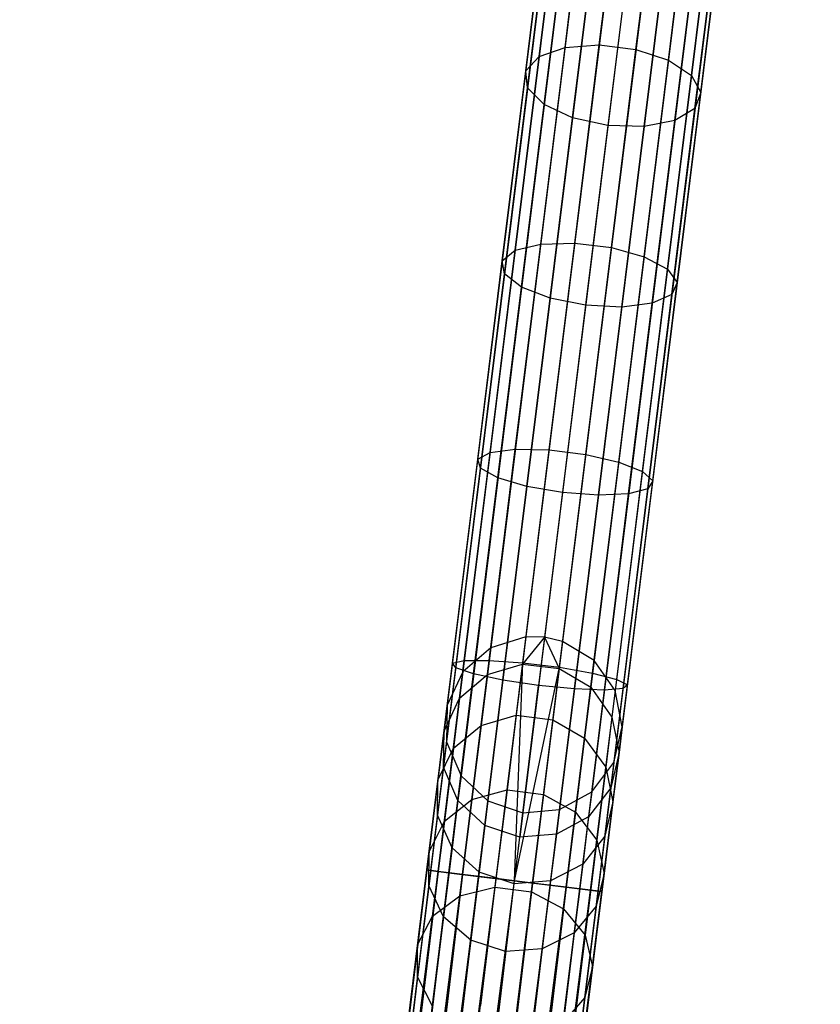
# Model space of a CAD drawing. Extents: x -102 to 102, y -101 to 102.
# Tile 468 of 481: x 4 to 13, y 79 to 90. Entities that reach past the tile are written whole.
import ezdxf

# ---------------------------------------------------------------- set-up
doc = ezdxf.new("R2010")
doc.units = 0
doc.header["$LTSCALE"] = 25.4
doc.layers.get('0').update_dxf_attribs({"linetype": 'CONTINUOUS'})

# ---------------------------------------------------------------- blocks, each defined once
blk = doc.blocks.new('NL2500011659_STL')
at = {"color": 0}
for p, q in [((12.276, 100.826, -28.963), (10.042, 82.783, -288.963)), ((12.276, 100.826, -28.963), (10.042, 82.783, -288.963)), ((12.485, 100.822, -28.965), (10.251, 82.779, -288.965)), ((12.485, 100.822, -28.965), (10.251, 82.779, -288.965)), ((12.689, 100.775, -28.963), (10.455, 82.732, -288.963)), ((12.689, 100.775, -28.963), (10.455, 82.732, -288.963)), ((11.878, 100.706, -28.952), (9.644, 82.662, -288.952)), ((11.878, 100.706, -28.952), (9.644, 82.662, -288.952)), ((13.045, 100.561, -28.952), (10.811, 82.518, -288.952)), ((13.045, 100.561, -28.952), (10.811, 82.518, -288.952)), ((11.564, 100.434, -28.93), (9.33, 82.391, -288.93)), ((11.564, 100.434, -28.93), (9.33, 82.391, -288.93)), ((13.283, 100.221, -28.93), (11.049, 82.178, -288.93)), ((13.283, 100.221, -28.93), (11.049, 82.178, -288.93)), ((11.388, 100.058, -28.902), (9.154, 82.015, -288.902)), ((11.388, 100.058, -28.902), (9.154, 82.015, -288.902)), ((13.362, 99.814, -28.902), (11.128, 81.771, -288.902)), ((13.362, 99.814, -28.902), (11.128, 81.771, -288.902)), ((11.381, 99.643, -28.874), (9.147, 81.6, -288.874)), ((11.381, 99.643, -28.874), (9.147, 81.6, -288.874)), ((13.269, 99.41, -28.874), (11.034, 81.366, -288.874)), ((13.269, 99.41, -28.874), (11.034, 81.366, -288.874)), ((11.543, 99.261, -28.848), (9.309, 81.218, -288.848)), ((11.543, 99.261, -28.848), (9.309, 81.218, -288.848)), ((13.018, 99.079, -28.848), (10.784, 81.036, -288.848)), ((13.018, 99.079, -28.848), (10.784, 81.036, -288.848)), ((11.847, 98.978, -28.831), (9.613, 80.935, -288.831)), ((11.847, 98.978, -28.831), (9.613, 80.935, -288.831)), ((12.654, 98.878, -28.831), (10.42, 80.835, -288.831)), ((12.654, 98.878, -28.831), (10.42, 80.835, -288.831)), ((12.24, 98.842, -28.825), (10.006, 80.799, -288.825)), ((12.24, 98.842, -28.825), (10.006, 80.799, -288.825)), ((10.483, 89.434, -8.936), (10.742, 91.524, -10.162)), ((10.483, 89.434, -8.936), (10.742, 91.524, -10.162)), ((10.869, 89.463, -8.785), (11.13, 91.57, -10.021)), ((10.869, 89.463, -8.785), (11.13, 91.57, -10.021)), ((11.282, 89.412, -8.785), (11.543, 91.519, -10.021)), ((11.282, 89.412, -8.785), (11.543, 91.519, -10.021)), ((10.189, 89.33, -9.211), (10.444, 91.389, -10.419)), ((10.189, 89.33, -9.211), (10.444, 91.389, -10.419)), ((11.649, 89.29, -8.936), (11.908, 91.38, -10.162)), ((11.649, 89.29, -8.936), (11.908, 91.38, -10.162)), ((10.04, 89.168, -9.564), (10.29, 91.188, -10.749)), ((10.04, 89.168, -9.564), (10.29, 91.188, -10.749)), ((11.908, 89.117, -9.211), (12.163, 91.176, -10.419)), ((11.908, 89.117, -9.211), (12.163, 91.176, -10.419)), ((10.06, 88.978, -9.933), (10.305, 90.955, -11.094)), ((10.06, 88.978, -9.933), (10.305, 90.955, -11.094)), ((12.014, 88.924, -9.564), (12.264, 90.943, -10.749)), ((12.014, 88.924, -9.564), (12.264, 90.943, -10.749)), ((10.246, 88.791, -10.254), (10.487, 90.732, -11.394)), ((10.246, 88.791, -10.254), (10.487, 90.732, -11.394)), ((11.948, 88.744, -9.933), (12.193, 90.722, -11.094)), ((11.948, 88.744, -9.933), (12.193, 90.722, -11.094)), ((10.567, 88.64, -10.472), (10.804, 90.557, -11.597)), ((10.567, 88.64, -10.472), (10.804, 90.557, -11.597)), ((11.722, 88.608, -10.254), (11.962, 90.55, -11.394)), ((11.722, 88.608, -10.254), (11.962, 90.55, -11.394)), ((11.202, 90.459, -11.669), (10.966, 88.551, -10.549)), ((11.202, 90.459, -11.669), (10.966, 88.551, -10.549)), ((11.374, 88.54, -10.472), (11.611, 90.457, -11.597)), ((11.374, 88.54, -10.472), (11.611, 90.457, -11.597)), ((10.189, 89.33, -9.211), (10.483, 89.434, -8.936)), ((10.189, 89.33, -9.211), (10.483, 89.434, -8.936)), ((10.208, 87.216, -7.964), (10.483, 89.434, -8.936)), ((10.208, 87.216, -7.964), (10.483, 89.434, -8.936)), ((10.483, 89.434, -8.936), (10.869, 89.463, -8.785)), ((10.483, 89.434, -8.936), (10.869, 89.463, -8.785)), ((10.592, 87.227, -7.805), (10.869, 89.463, -8.785)), ((10.592, 87.227, -7.805), (10.869, 89.463, -8.785)), ((10.869, 89.463, -8.785), (11.282, 89.412, -8.785)), ((10.869, 89.463, -8.785), (11.282, 89.412, -8.785)), ((9.919, 87.145, -8.254), (10.189, 89.33, -9.211)), ((9.919, 87.145, -8.254), (10.189, 89.33, -9.211)), ((10.04, 89.168, -9.564), (10.189, 89.33, -9.211)), ((10.04, 89.168, -9.564), (10.189, 89.33, -9.211)), ((11.005, 87.176, -7.805), (11.282, 89.412, -8.785)), ((11.005, 87.176, -7.805), (11.282, 89.412, -8.785)), ((11.282, 89.412, -8.785), (11.649, 89.29, -8.936)), ((11.282, 89.412, -8.785), (11.649, 89.29, -8.936)), ((11.375, 87.072, -7.964), (11.649, 89.29, -8.936)), ((11.375, 87.072, -7.964), (11.649, 89.29, -8.936)), ((11.649, 89.29, -8.936), (11.908, 89.117, -9.211)), ((11.649, 89.29, -8.936), (11.908, 89.117, -9.211)), ((9.775, 87.025, -8.625), (10.04, 89.168, -9.564)), ((9.775, 87.025, -8.625), (10.04, 89.168, -9.564)), ((10.06, 88.978, -9.933), (10.04, 89.168, -9.564)), ((10.06, 88.978, -9.933), (10.04, 89.168, -9.564)), ((11.638, 86.932, -8.254), (11.908, 89.117, -9.211)), ((11.638, 86.932, -8.254), (11.908, 89.117, -9.211)), ((11.908, 89.117, -9.211), (12.014, 88.924, -9.564)), ((11.908, 89.117, -9.211), (12.014, 88.924, -9.564)), ((9.8, 86.879, -9.013), (10.06, 88.978, -9.933)), ((9.8, 86.879, -9.013), (10.06, 88.978, -9.933)), ((10.246, 88.791, -10.254), (10.06, 88.978, -9.933)), ((10.246, 88.791, -10.254), (10.06, 88.978, -9.933)), ((11.749, 86.781, -8.625), (12.014, 88.924, -9.564)), ((11.749, 86.781, -8.625), (12.014, 88.924, -9.564)), ((12.014, 88.924, -9.564), (11.948, 88.744, -9.933)), ((12.014, 88.924, -9.564), (11.948, 88.744, -9.933)), ((9.991, 86.73, -9.351), (10.246, 88.791, -10.254)), ((9.991, 86.73, -9.351), (10.246, 88.791, -10.254)), ((10.567, 88.64, -10.472), (10.246, 88.791, -10.254)), ((10.567, 88.64, -10.472), (10.246, 88.791, -10.254)), ((10.315, 86.605, -9.581), (10.567, 88.64, -10.472)), ((10.315, 86.605, -9.581), (10.567, 88.64, -10.472)), ((10.966, 88.551, -10.549), (10.567, 88.64, -10.472)), ((10.966, 88.551, -10.549), (10.567, 88.64, -10.472)), ((11.688, 86.645, -9.013), (11.948, 88.744, -9.933)), ((11.688, 86.645, -9.013), (11.948, 88.744, -9.933)), ((11.948, 88.744, -9.933), (11.722, 88.608, -10.254)), ((11.948, 88.744, -9.933), (11.722, 88.608, -10.254)), ((10.966, 88.551, -10.549), (10.715, 86.526, -9.662)), ((10.966, 88.551, -10.549), (10.715, 86.526, -9.662)), ((11.374, 88.54, -10.472), (10.966, 88.551, -10.549)), ((11.374, 88.54, -10.472), (10.966, 88.551, -10.549)), ((11.122, 86.505, -9.581), (11.374, 88.54, -10.472)), ((11.122, 86.505, -9.581), (11.374, 88.54, -10.472)), ((11.722, 88.608, -10.254), (11.374, 88.54, -10.472)), ((11.722, 88.608, -10.254), (11.374, 88.54, -10.472)), ((11.466, 86.547, -9.351), (11.722, 88.608, -10.254)), ((11.466, 86.547, -9.351), (11.722, 88.608, -10.254)), ((9.919, 87.145, -8.254), (10.208, 87.216, -7.964)), ((9.919, 87.145, -8.254), (10.208, 87.216, -7.964)), ((9.921, 84.901, -7.26), (10.208, 87.216, -7.964)), ((9.921, 84.901, -7.26), (10.208, 87.216, -7.964)), ((10.208, 87.216, -7.964), (10.592, 87.227, -7.805)), ((10.208, 87.216, -7.964), (10.592, 87.227, -7.805)), ((10.303, 84.893, -7.095), (10.592, 87.227, -7.805)), ((10.303, 84.893, -7.095), (10.592, 87.227, -7.805)), ((10.592, 87.227, -7.805), (11.005, 87.176, -7.805)), ((10.592, 87.227, -7.805), (11.005, 87.176, -7.805)), ((9.636, 84.864, -7.56), (9.919, 87.145, -8.254)), ((9.636, 84.864, -7.56), (9.919, 87.145, -8.254)), ((9.775, 87.025, -8.625), (9.919, 87.145, -8.254)), ((9.775, 87.025, -8.625), (9.919, 87.145, -8.254)), ((10.716, 84.842, -7.095), (11.005, 87.176, -7.805)), ((10.716, 84.842, -7.095), (11.005, 87.176, -7.805)), ((11.005, 87.176, -7.805), (11.375, 87.072, -7.964)), ((11.005, 87.176, -7.805), (11.375, 87.072, -7.964)), ((9.498, 84.788, -7.945), (9.775, 87.025, -8.625)), ((9.498, 84.788, -7.945), (9.775, 87.025, -8.625)), ((9.8, 86.879, -9.013), (9.775, 87.025, -8.625)), ((9.8, 86.879, -9.013), (9.775, 87.025, -8.625)), ((11.088, 84.756, -7.26), (11.375, 87.072, -7.964)), ((11.088, 84.756, -7.26), (11.375, 87.072, -7.964)), ((11.375, 87.072, -7.964), (11.638, 86.932, -8.254)), ((11.375, 87.072, -7.964), (11.638, 86.932, -8.254)), ((9.529, 84.688, -8.347), (9.8, 86.879, -9.013)), ((9.529, 84.688, -8.347), (9.8, 86.879, -9.013)), ((9.991, 86.73, -9.351), (9.8, 86.879, -9.013)), ((9.991, 86.73, -9.351), (9.8, 86.879, -9.013)), ((11.355, 84.651, -7.56), (11.638, 86.932, -8.254)), ((11.355, 84.651, -7.56), (11.638, 86.932, -8.254)), ((11.638, 86.932, -8.254), (11.749, 86.781, -8.625)), ((11.638, 86.932, -8.254), (11.749, 86.781, -8.625)), ((11.472, 84.544, -7.945), (11.749, 86.781, -8.625)), ((11.472, 84.544, -7.945), (11.749, 86.781, -8.625)), ((11.749, 86.781, -8.625), (11.688, 86.645, -9.013)), ((11.749, 86.781, -8.625), (11.688, 86.645, -9.013)), ((9.725, 84.579, -8.698), (9.991, 86.73, -9.351)), ((9.725, 84.579, -8.698), (9.991, 86.73, -9.351)), ((10.315, 86.605, -9.581), (9.991, 86.73, -9.351)), ((10.315, 86.605, -9.581), (9.991, 86.73, -9.351)), ((11.417, 84.454, -8.347), (11.688, 86.645, -9.013)), ((11.417, 84.454, -8.347), (11.688, 86.645, -9.013)), ((11.688, 86.645, -9.013), (11.466, 86.547, -9.351)), ((11.688, 86.645, -9.013), (11.466, 86.547, -9.351)), ((10.052, 84.481, -8.935), (10.315, 86.605, -9.581)), ((10.052, 84.481, -8.935), (10.315, 86.605, -9.581)), ((10.715, 86.526, -9.662), (10.315, 86.605, -9.581)), ((10.715, 86.526, -9.662), (10.315, 86.605, -9.581)), ((11.466, 86.547, -9.351), (11.122, 86.505, -9.581)), ((11.466, 86.547, -9.351), (11.122, 86.505, -9.581)), ((11.2, 84.396, -8.698), (11.466, 86.547, -9.351)), ((11.2, 84.396, -8.698), (11.466, 86.547, -9.351)), ((10.715, 86.526, -9.662), (10.453, 84.411, -9.019)), ((10.715, 86.526, -9.662), (10.453, 84.411, -9.019)), ((11.122, 86.505, -9.581), (10.715, 86.526, -9.662)), ((11.122, 86.505, -9.581), (10.715, 86.526, -9.662)), ((10.859, 84.381, -8.935), (11.122, 86.505, -9.581)), ((10.859, 84.381, -8.935), (11.122, 86.505, -9.581)), ((9.346, 82.517, -7.141), (9.636, 84.864, -7.56)), ((9.346, 82.517, -7.141), (9.636, 84.864, -7.56)), ((9.498, 84.788, -7.945), (9.636, 84.864, -7.56)), ((9.498, 84.788, -7.945), (9.636, 84.864, -7.56)), ((9.626, 82.519, -6.834), (9.921, 84.901, -7.26)), ((9.626, 82.519, -6.834), (9.921, 84.901, -7.26)), ((9.636, 84.864, -7.56), (9.921, 84.901, -7.26)), ((9.636, 84.864, -7.56), (9.921, 84.901, -7.26)), ((9.921, 84.901, -7.26), (10.303, 84.893, -7.095)), ((9.921, 84.901, -7.26), (10.303, 84.893, -7.095)), ((10.006, 82.492, -6.666), (10.303, 84.893, -7.095)), ((10.006, 82.492, -6.666), (10.303, 84.893, -7.095)), ((10.303, 84.893, -7.095), (10.716, 84.842, -7.095)), ((10.303, 84.893, -7.095), (10.716, 84.842, -7.095)), ((9.213, 82.487, -7.533), (9.498, 84.788, -7.945)), ((9.213, 82.487, -7.533), (9.498, 84.788, -7.945)), ((9.529, 84.688, -8.347), (9.498, 84.788, -7.945)), ((9.529, 84.688, -8.347), (9.498, 84.788, -7.945)), ((10.419, 82.441, -6.666), (10.716, 84.842, -7.095)), ((10.419, 82.441, -6.666), (10.716, 84.842, -7.095)), ((10.716, 84.842, -7.095), (11.088, 84.756, -7.26)), ((10.716, 84.842, -7.095), (11.088, 84.756, -7.26)), ((10.793, 82.375, -6.834), (11.088, 84.756, -7.26)), ((10.793, 82.375, -6.834), (11.088, 84.756, -7.26)), ((11.088, 84.756, -7.26), (11.355, 84.651, -7.56)), ((11.088, 84.756, -7.26), (11.355, 84.651, -7.56)), ((9.25, 82.434, -7.944), (9.529, 84.688, -8.347)), ((9.25, 82.434, -7.944), (9.529, 84.688, -8.347)), ((9.725, 84.579, -8.698), (9.529, 84.688, -8.347)), ((9.725, 84.579, -8.698), (9.529, 84.688, -8.347)), ((11.065, 82.305, -7.141), (11.355, 84.651, -7.56)), ((11.065, 82.305, -7.141), (11.355, 84.651, -7.56)), ((11.355, 84.651, -7.56), (11.472, 84.544, -7.945)), ((11.355, 84.651, -7.56), (11.472, 84.544, -7.945)), ((9.451, 82.367, -8.302), (9.725, 84.579, -8.698)), ((9.451, 82.367, -8.302), (9.725, 84.579, -8.698)), ((10.052, 84.481, -8.935), (9.725, 84.579, -8.698)), ((10.052, 84.481, -8.935), (9.725, 84.579, -8.698)), ((11.187, 82.243, -7.533), (11.472, 84.544, -7.945)), ((11.187, 82.243, -7.533), (11.472, 84.544, -7.945)), ((11.472, 84.544, -7.945), (11.417, 84.454, -8.347)), ((11.472, 84.544, -7.945), (11.417, 84.454, -8.347)), ((9.781, 82.297, -8.544), (10.052, 84.481, -8.935)), ((9.781, 82.297, -8.544), (10.052, 84.481, -8.935)), ((10.453, 84.411, -9.019), (10.052, 84.481, -8.935)), ((10.453, 84.411, -9.019), (10.052, 84.481, -8.935)), ((11.138, 82.2, -7.944), (11.417, 84.454, -8.347)), ((11.138, 82.2, -7.944), (11.417, 84.454, -8.347)), ((11.417, 84.454, -8.347), (11.2, 84.396, -8.698)), ((11.417, 84.454, -8.347), (11.2, 84.396, -8.698)), ((10.453, 84.411, -9.019), (10.184, 82.237, -8.63)), ((10.453, 84.411, -9.019), (10.184, 82.237, -8.63)), ((10.859, 84.381, -8.935), (10.453, 84.411, -9.019)), ((10.859, 84.381, -8.935), (10.453, 84.411, -9.019)), ((10.589, 82.197, -8.544), (10.859, 84.381, -8.935)), ((10.589, 82.197, -8.544), (10.859, 84.381, -8.935)), ((11.2, 84.396, -8.698), (10.859, 84.381, -8.935)), ((11.2, 84.396, -8.698), (10.859, 84.381, -8.935)), ((10.926, 82.184, -8.302), (11.2, 84.396, -8.698)), ((10.926, 82.184, -8.302), (11.2, 84.396, -8.698)), ((10.042, 82.783, -288.963), (9.644, 82.662, -288.952)), ((10.042, 82.783, -288.963), (9.644, 82.662, -288.952)), ((10.042, 82.783, -288.963), (10.004, 82.478, -291.365)), ((10.042, 82.783, -288.963), (10.004, 82.478, -291.365)), ((10.251, 82.779, -288.965), (10.004, 82.478, -291.365)), ((10.251, 82.779, -288.965), (10.004, 82.478, -291.365)), ((10.251, 82.779, -288.965), (10.042, 82.783, -288.963)), ((10.251, 82.779, -288.965), (10.042, 82.783, -288.963)), ((10.455, 82.732, -288.963), (10.251, 82.779, -288.965)), ((10.251, 82.779, -288.965), (10.417, 82.427, -291.365)), ((10.251, 82.779, -288.965), (10.417, 82.427, -291.365)), ((10.455, 82.732, -288.963), (10.251, 82.779, -288.965)), ((9.644, 82.662, -288.952), (9.33, 82.391, -288.93)), ((9.644, 82.662, -288.952), (9.33, 82.391, -288.93)), ((9.644, 82.662, -288.952), (9.607, 82.359, -291.333)), ((9.644, 82.662, -288.952), (9.607, 82.359, -291.333)), ((10.455, 82.732, -288.963), (10.417, 82.427, -291.365)), ((10.455, 82.732, -288.963), (10.417, 82.427, -291.365)), ((10.811, 82.518, -288.952), (10.455, 82.732, -288.963)), ((10.811, 82.518, -288.952), (10.455, 82.732, -288.963)), ((8.924, 80.155, -7.395), (9.213, 82.487, -7.533)), ((8.924, 80.155, -7.395), (9.213, 82.487, -7.533)), ((8.967, 80.149, -7.809), (9.25, 82.434, -7.944)), ((8.967, 80.149, -7.809), (9.25, 82.434, -7.944)), ((9.051, 80.139, -7), (9.346, 82.517, -7.141)), ((9.051, 80.139, -7), (9.346, 82.517, -7.141)), ((9.213, 82.487, -7.533), (9.346, 82.517, -7.141)), ((9.213, 82.487, -7.533), (9.346, 82.517, -7.141)), ((9.25, 82.434, -7.944), (9.213, 82.487, -7.533)), ((9.25, 82.434, -7.944), (9.213, 82.487, -7.533)), ((9.451, 82.367, -8.302), (9.25, 82.434, -7.944)), ((9.451, 82.367, -8.302), (9.25, 82.434, -7.944)), ((9.327, 80.105, -6.691), (9.626, 82.519, -6.834)), ((9.327, 80.105, -6.691), (9.626, 82.519, -6.834)), ((9.346, 82.517, -7.141), (9.626, 82.519, -6.834)), ((9.346, 82.517, -7.141), (9.626, 82.519, -6.834)), ((9.607, 82.359, -291.333), (10.004, 82.478, -291.365)), ((9.607, 82.359, -291.333), (10.004, 82.478, -291.365)), ((9.626, 82.519, -6.834), (10.006, 82.492, -6.666)), ((9.626, 82.519, -6.834), (10.006, 82.492, -6.666)), ((9.704, 80.058, -6.522), (10.006, 82.492, -6.666)), ((9.704, 80.058, -6.522), (10.006, 82.492, -6.666)), ((9.911, 80.032, -6.5), (10.006, 82.492, -6.666)), ((9.911, 80.032, -6.5), (10.006, 82.492, -6.666)), ((9.911, 80.032, -6.5), (10.419, 82.441, -6.666)), ((9.911, 80.032, -6.5), (10.419, 82.441, -6.666)), ((10.004, 82.478, -291.365), (9.933, 81.9, -293.714)), ((10.004, 82.478, -291.365), (9.933, 81.9, -293.714)), ((10.004, 82.478, -291.365), (10.417, 82.427, -291.365)), ((10.004, 82.478, -291.365), (10.417, 82.427, -291.365)), ((10.006, 82.492, -6.666), (10.419, 82.441, -6.666)), ((10.006, 82.492, -6.666), (10.419, 82.441, -6.666)), ((10.117, 80.007, -6.522), (10.419, 82.441, -6.666)), ((10.117, 80.007, -6.522), (10.419, 82.441, -6.666)), ((10.417, 82.427, -291.365), (10.345, 81.848, -293.714)), ((10.417, 82.427, -291.365), (10.345, 81.848, -293.714)), ((10.417, 82.427, -291.365), (10.773, 82.215, -291.333)), ((10.417, 82.427, -291.365), (10.773, 82.215, -291.333)), ((10.419, 82.441, -6.666), (10.793, 82.375, -6.834)), ((10.419, 82.441, -6.666), (10.793, 82.375, -6.834)), ((10.811, 82.518, -288.952), (10.773, 82.215, -291.333)), ((10.811, 82.518, -288.952), (10.773, 82.215, -291.333)), ((11.049, 82.178, -288.93), (10.811, 82.518, -288.952)), ((11.049, 82.178, -288.93), (10.811, 82.518, -288.952)), ((9.33, 82.391, -288.93), (9.154, 82.015, -288.902)), ((9.33, 82.391, -288.93), (9.154, 82.015, -288.902)), ((9.173, 80.124, -8.169), (9.451, 82.367, -8.302)), ((9.173, 80.124, -8.169), (9.451, 82.367, -8.302)), ((9.33, 82.391, -288.93), (9.293, 82.092, -291.276)), ((9.33, 82.391, -288.93), (9.293, 82.092, -291.276)), ((9.293, 82.092, -291.276), (9.607, 82.359, -291.333)), ((9.293, 82.092, -291.276), (9.607, 82.359, -291.333)), ((9.781, 82.297, -8.544), (9.451, 82.367, -8.302)), ((9.781, 82.297, -8.544), (9.451, 82.367, -8.302)), ((9.607, 82.359, -291.333), (9.536, 81.786, -293.664)), ((9.607, 82.359, -291.333), (9.536, 81.786, -293.664)), ((10.494, 79.96, -6.691), (10.793, 82.375, -6.834)), ((10.494, 79.96, -6.691), (10.793, 82.375, -6.834)), ((10.793, 82.375, -6.834), (11.065, 82.305, -7.141)), ((10.793, 82.375, -6.834), (11.065, 82.305, -7.141)), ((9.507, 80.082, -8.414), (9.781, 82.297, -8.544)), ((9.507, 80.082, -8.414), (9.781, 82.297, -8.544)), ((10.184, 82.237, -8.63), (9.781, 82.297, -8.544)), ((10.184, 82.237, -8.63), (9.781, 82.297, -8.544)), ((9.911, 80.032, -8.5), (10.184, 82.237, -8.63)), ((9.911, 80.032, -8.5), (10.184, 82.237, -8.63)), ((10.589, 82.197, -8.544), (10.184, 82.237, -8.63)), ((10.589, 82.197, -8.544), (10.184, 82.237, -8.63)), ((10.314, 79.982, -8.414), (10.589, 82.197, -8.544)), ((10.314, 79.982, -8.414), (10.589, 82.197, -8.544)), ((10.926, 82.184, -8.302), (10.589, 82.197, -8.544)), ((10.926, 82.184, -8.302), (10.589, 82.197, -8.544)), ((10.773, 82.215, -291.333), (10.702, 81.641, -293.664)), ((10.773, 82.215, -291.333), (10.702, 81.641, -293.664)), ((10.77, 79.926, -7), (11.065, 82.305, -7.141)), ((10.77, 79.926, -7), (11.065, 82.305, -7.141)), ((10.773, 82.215, -291.333), (11.012, 81.879, -291.276)), ((10.773, 82.215, -291.333), (11.012, 81.879, -291.276)), ((10.855, 79.916, -7.809), (11.138, 82.2, -7.944)), ((10.855, 79.916, -7.809), (11.138, 82.2, -7.944)), ((10.898, 79.91, -7.395), (11.187, 82.243, -7.533)), ((10.898, 79.91, -7.395), (11.187, 82.243, -7.533)), ((11.138, 82.2, -7.944), (10.926, 82.184, -8.302)), ((11.138, 82.2, -7.944), (10.926, 82.184, -8.302)), ((11.065, 82.305, -7.141), (11.187, 82.243, -7.533)), ((11.065, 82.305, -7.141), (11.187, 82.243, -7.533)), ((11.187, 82.243, -7.533), (11.138, 82.2, -7.944)), ((11.187, 82.243, -7.533), (11.138, 82.2, -7.944)), ((9.118, 81.722, -291.204), (9.293, 82.092, -291.276)), ((9.118, 81.722, -291.204), (9.293, 82.092, -291.276)), ((9.293, 82.092, -291.276), (9.223, 81.527, -293.573)), ((9.293, 82.092, -291.276), (9.223, 81.527, -293.573)), ((10.648, 79.941, -8.169), (10.926, 82.184, -8.302)), ((10.648, 79.941, -8.169), (10.926, 82.184, -8.302)), ((11.049, 82.178, -288.93), (11.012, 81.879, -291.276)), ((11.049, 82.178, -288.93), (11.012, 81.879, -291.276)), ((11.128, 81.771, -288.902), (11.049, 82.178, -288.93)), ((11.128, 81.771, -288.902), (11.049, 82.178, -288.93)), ((9.154, 82.015, -288.902), (9.118, 81.722, -291.204)), ((9.154, 82.015, -288.902), (9.118, 81.722, -291.204)), ((9.154, 82.015, -288.902), (9.147, 81.6, -288.874)), ((9.154, 82.015, -288.902), (9.147, 81.6, -288.874)), ((9.536, 81.786, -293.664), (9.933, 81.9, -293.714)), ((9.536, 81.786, -293.664), (9.933, 81.9, -293.714)), ((9.933, 81.9, -293.714), (9.828, 81.057, -295.981)), ((9.933, 81.9, -293.714), (9.828, 81.057, -295.981)), ((9.933, 81.9, -293.714), (10.345, 81.848, -293.714)), ((9.933, 81.9, -293.714), (10.345, 81.848, -293.714)), ((11.012, 81.879, -291.276), (10.942, 81.314, -293.573)), ((11.012, 81.879, -291.276), (10.942, 81.314, -293.573)), ((11.012, 81.879, -291.276), (11.092, 81.478, -291.204)), ((11.012, 81.879, -291.276), (11.092, 81.478, -291.204)), ((9.223, 81.527, -293.573), (9.536, 81.786, -293.664)), ((9.223, 81.527, -293.573), (9.536, 81.786, -293.664)), ((9.536, 81.786, -293.664), (9.432, 80.95, -295.913)), ((9.536, 81.786, -293.664), (9.432, 80.95, -295.913)), ((10.345, 81.848, -293.714), (10.241, 81.006, -295.981)), ((10.345, 81.848, -293.714), (10.241, 81.006, -295.981)), ((10.345, 81.848, -293.714), (10.702, 81.641, -293.664)), ((10.345, 81.848, -293.714), (10.702, 81.641, -293.664)), ((11.034, 81.366, -288.874), (11.128, 81.771, -288.902)), ((11.034, 81.366, -288.874), (11.128, 81.771, -288.902)), ((11.128, 81.771, -288.902), (11.092, 81.478, -291.204)), ((11.128, 81.771, -288.902), (11.092, 81.478, -291.204)), ((9.118, 81.722, -291.204), (9.049, 81.168, -293.455)), ((9.118, 81.722, -291.204), (9.049, 81.168, -293.455)), ((9.111, 81.313, -291.127), (9.118, 81.722, -291.204)), ((9.111, 81.313, -291.127), (9.118, 81.722, -291.204)), ((10.702, 81.641, -293.664), (10.599, 80.805, -295.913)), ((10.702, 81.641, -293.664), (10.599, 80.805, -295.913)), ((10.702, 81.641, -293.664), (10.942, 81.314, -293.573)), ((10.702, 81.641, -293.664), (10.942, 81.314, -293.573)), ((9.147, 81.6, -288.874), (9.111, 81.313, -291.127)), ((9.147, 81.6, -288.874), (9.111, 81.313, -291.127)), ((9.147, 81.6, -288.874), (9.309, 81.218, -288.848)), ((9.147, 81.6, -288.874), (9.309, 81.218, -288.848)), ((9.049, 81.168, -293.455), (9.223, 81.527, -293.573)), ((9.049, 81.168, -293.455), (9.223, 81.527, -293.573)), ((9.223, 81.527, -293.573), (9.121, 80.704, -295.788)), ((9.223, 81.527, -293.573), (9.121, 80.704, -295.788)), ((11.092, 81.478, -291.204), (10.999, 81.08, -291.127)), ((11.092, 81.478, -291.204), (10.999, 81.08, -291.127)), ((11.092, 81.478, -291.204), (11.023, 80.924, -293.455)), ((11.092, 81.478, -291.204), (11.023, 80.924, -293.455)), ((9.111, 81.313, -291.127), (9.044, 80.771, -293.333)), ((9.111, 81.313, -291.127), (9.044, 80.771, -293.333)), ((9.274, 80.937, -291.061), (9.111, 81.313, -291.127)), ((9.274, 80.937, -291.061), (9.111, 81.313, -291.127)), ((10.784, 81.036, -288.848), (11.034, 81.366, -288.874)), ((10.784, 81.036, -288.848), (11.034, 81.366, -288.874)), ((10.942, 81.314, -293.573), (10.84, 80.491, -295.788)), ((10.942, 81.314, -293.573), (10.84, 80.491, -295.788)), ((10.942, 81.314, -293.573), (11.023, 80.924, -293.455)), ((10.942, 81.314, -293.573), (11.023, 80.924, -293.455)), ((11.034, 81.366, -288.874), (10.999, 81.08, -291.127)), ((11.034, 81.366, -288.874), (10.999, 81.08, -291.127)), ((9.309, 81.218, -288.848), (9.274, 80.937, -291.061)), ((9.309, 81.218, -288.848), (9.274, 80.937, -291.061)), ((9.309, 81.218, -288.848), (9.613, 80.935, -288.831)), ((9.309, 81.218, -288.848), (9.613, 80.935, -288.831)), ((9.049, 81.168, -293.455), (8.949, 80.36, -295.628)), ((9.049, 81.168, -293.455), (8.949, 80.36, -295.628)), ((9.044, 80.771, -293.333), (9.049, 81.168, -293.455)), ((9.044, 80.771, -293.333), (9.049, 81.168, -293.455)), ((9.432, 80.95, -295.913), (9.828, 81.057, -295.981)), ((9.432, 80.95, -295.913), (9.828, 81.057, -295.981)), ((9.828, 81.057, -295.981), (9.692, 79.96, -298.135)), ((9.828, 81.057, -295.981), (9.692, 79.96, -298.135)), ((9.828, 81.057, -295.981), (10.241, 81.006, -295.981)), ((9.828, 81.057, -295.981), (10.241, 81.006, -295.981)), ((10.241, 81.006, -295.981), (10.105, 79.909, -298.135)), ((10.241, 81.006, -295.981), (10.105, 79.909, -298.135)), ((10.241, 81.006, -295.981), (10.599, 80.805, -295.913)), ((10.241, 81.006, -295.981), (10.599, 80.805, -295.913)), ((10.42, 80.835, -288.831), (10.784, 81.036, -288.848)), ((10.42, 80.835, -288.831), (10.784, 81.036, -288.848)), ((10.999, 81.08, -291.127), (10.749, 80.754, -291.061)), ((10.999, 81.08, -291.127), (10.749, 80.754, -291.061)), ((10.784, 81.036, -288.848), (10.749, 80.754, -291.061)), ((10.784, 81.036, -288.848), (10.749, 80.754, -291.061)), ((10.999, 81.08, -291.127), (10.932, 80.537, -293.333)), ((10.999, 81.08, -291.127), (10.932, 80.537, -293.333)), ((9.121, 80.704, -295.788), (9.432, 80.95, -295.913)), ((9.121, 80.704, -295.788), (9.432, 80.95, -295.913)), ((9.274, 80.937, -291.061), (9.208, 80.404, -293.226)), ((9.274, 80.937, -291.061), (9.208, 80.404, -293.226)), ((9.578, 80.657, -291.016), (9.274, 80.937, -291.061)), ((9.578, 80.657, -291.016), (9.274, 80.937, -291.061)), ((9.432, 80.95, -295.913), (9.297, 79.862, -298.049)), ((9.432, 80.95, -295.913), (9.297, 79.862, -298.049)), ((9.613, 80.935, -288.831), (9.578, 80.657, -291.016)), ((9.613, 80.935, -288.831), (9.578, 80.657, -291.016)), ((9.613, 80.935, -288.831), (10.006, 80.799, -288.825)), ((9.613, 80.935, -288.831), (10.006, 80.799, -288.825)), ((11.023, 80.924, -293.455), (10.923, 80.116, -295.628)), ((11.023, 80.924, -293.455), (10.923, 80.116, -295.628)), ((11.023, 80.924, -293.455), (10.932, 80.537, -293.333)), ((11.023, 80.924, -293.455), (10.932, 80.537, -293.333)), ((9.044, 80.771, -293.333), (8.946, 79.98, -295.461)), ((9.044, 80.771, -293.333), (8.946, 79.98, -295.461)), ((9.208, 80.404, -293.226), (9.044, 80.771, -293.333)), ((9.208, 80.404, -293.226), (9.044, 80.771, -293.333)), ((10.006, 80.799, -288.825), (9.971, 80.523, -291)), ((10.006, 80.799, -288.825), (9.971, 80.523, -291)), ((10.006, 80.799, -288.825), (10.42, 80.835, -288.831)), ((10.006, 80.799, -288.825), (10.42, 80.835, -288.831)), ((10.42, 80.835, -288.831), (10.386, 80.557, -291.016)), ((10.42, 80.835, -288.831), (10.386, 80.557, -291.016)), ((10.749, 80.754, -291.061), (10.386, 80.557, -291.016)), ((10.749, 80.754, -291.061), (10.386, 80.557, -291.016)), ((10.599, 80.805, -295.913), (10.464, 79.718, -298.049)), ((10.599, 80.805, -295.913), (10.464, 79.718, -298.049)), ((10.599, 80.805, -295.913), (10.84, 80.491, -295.788)), ((10.599, 80.805, -295.913), (10.84, 80.491, -295.788)), ((10.749, 80.754, -291.061), (10.683, 80.221, -293.226)), ((10.749, 80.754, -291.061), (10.683, 80.221, -293.226)), ((8.949, 80.36, -295.628), (9.121, 80.704, -295.788)), ((8.949, 80.36, -295.628), (9.121, 80.704, -295.788)), ((9.121, 80.704, -295.788), (8.989, 79.632, -297.893)), ((9.121, 80.704, -295.788), (8.989, 79.632, -297.893)), ((9.578, 80.657, -291.016), (9.513, 80.131, -293.154)), ((9.578, 80.657, -291.016), (9.513, 80.131, -293.154)), ((9.971, 80.523, -291), (9.578, 80.657, -291.016)), ((9.971, 80.523, -291), (9.578, 80.657, -291.016)), ((10.386, 80.557, -291.016), (9.971, 80.523, -291)), ((10.386, 80.557, -291.016), (9.971, 80.523, -291)), ((10.386, 80.557, -291.016), (10.32, 80.031, -293.154)), ((10.386, 80.557, -291.016), (10.32, 80.031, -293.154)), ((10.932, 80.537, -293.333), (10.683, 80.221, -293.226)), ((10.932, 80.537, -293.333), (10.683, 80.221, -293.226)), ((10.932, 80.537, -293.333), (10.834, 79.746, -295.461)), ((10.932, 80.537, -293.333), (10.834, 79.746, -295.461)), ((9.907, 79.999, -293.128), (9.971, 80.523, -291)), ((9.907, 79.999, -293.128), (9.971, 80.523, -291)), ((10.84, 80.491, -295.788), (10.708, 79.419, -297.893)), ((10.84, 80.491, -295.788), (10.708, 79.419, -297.893)), ((10.84, 80.491, -295.788), (10.923, 80.116, -295.628)), ((10.84, 80.491, -295.788), (10.923, 80.116, -295.628)), ((8.949, 80.36, -295.628), (8.819, 79.31, -297.692)), ((8.949, 80.36, -295.628), (8.819, 79.31, -297.692)), ((8.946, 79.98, -295.461), (8.949, 80.36, -295.628)), ((8.946, 79.98, -295.461), (8.949, 80.36, -295.628)), ((9.208, 80.404, -293.226), (9.112, 79.627, -295.315)), ((9.208, 80.404, -293.226), (9.112, 79.627, -295.315)), ((9.513, 80.131, -293.154), (9.208, 80.404, -293.226)), ((9.513, 80.131, -293.154), (9.208, 80.404, -293.226)), ((10.683, 80.221, -293.226), (10.32, 80.031, -293.154)), ((10.683, 80.221, -293.226), (10.32, 80.031, -293.154)), ((10.683, 80.221, -293.226), (10.587, 79.445, -295.315)), ((10.683, 80.221, -293.226), (10.587, 79.445, -295.315)), ((4.33, 43.057, -7.395), (8.924, 80.155, -7.395)), ((4.33, 43.057, -7.605), (8.924, 80.155, -7.395)), ((4.33, 43.057, -7.605), (8.924, 80.155, -7.395)), ((4.33, 43.057, -7.395), (8.924, 80.155, -7.395)), ((8.967, 80.149, -7.809), (4.33, 43.057, -7.605)), ((8.967, 80.149, -7.809), (4.33, 43.057, -7.605)), ((8.924, 80.155, -7.395), (4.373, 43.052, -7.191)), ((8.924, 80.155, -7.395), (4.373, 43.052, -7.191)), ((4.373, 43.052, -7.809), (8.967, 80.149, -7.809)), ((4.373, 43.052, -7.809), (8.967, 80.149, -7.809)), ((4.373, 43.052, -7.191), (9.051, 80.139, -7)), ((4.373, 43.052, -7.191), (9.051, 80.139, -7)), ((4.458, 43.041, -8), (8.967, 80.149, -7.809)), ((4.458, 43.041, -8), (8.967, 80.149, -7.809)), ((4.458, 43.041, -7), (9.051, 80.139, -7)), ((4.458, 43.041, -7), (9.051, 80.139, -7)), ((9.173, 80.124, -8.169), (4.458, 43.041, -8)), ((9.173, 80.124, -8.169), (4.458, 43.041, -8)), ((9.051, 80.139, -7), (4.58, 43.026, -6.831)), ((9.051, 80.139, -7), (4.58, 43.026, -6.831)), ((4.58, 43.026, -8.169), (9.173, 80.124, -8.169)), ((4.58, 43.026, -8.169), (9.173, 80.124, -8.169)), ((4.58, 43.026, -6.831), (9.327, 80.105, -6.691)), ((4.58, 43.026, -6.831), (9.327, 80.105, -6.691)), ((4.734, 43.007, -8.309), (9.173, 80.124, -8.169)), ((4.734, 43.007, -8.309), (9.173, 80.124, -8.169)), ((4.734, 43.007, -6.691), (9.327, 80.105, -6.691)), ((4.734, 43.007, -6.691), (9.327, 80.105, -6.691)), ((9.327, 80.105, -6.691), (4.913, 42.985, -6.586)), ((9.327, 80.105, -6.691), (4.913, 42.985, -6.586)), ((9.051, 80.139, -7), (8.924, 80.155, -7.395)), ((8.924, 80.155, -7.395), (8.967, 80.149, -7.809)), ((8.924, 80.155, -7.395), (8.967, 80.149, -7.809)), ((9.051, 80.139, -7), (8.924, 80.155, -7.395)), ((8.967, 80.149, -7.809), (9.173, 80.124, -8.169)), ((8.967, 80.149, -7.809), (9.173, 80.124, -8.169)), ((9.327, 80.105, -6.691), (9.051, 80.139, -7)), ((9.327, 80.105, -6.691), (9.051, 80.139, -7)), ((9.173, 80.124, -8.169), (9.507, 80.082, -8.414)), ((9.173, 80.124, -8.169), (9.507, 80.082, -8.414)), ((9.704, 80.058, -6.522), (9.327, 80.105, -6.691)), ((9.704, 80.058, -6.522), (9.327, 80.105, -6.691)), ((9.513, 80.131, -293.154), (9.418, 79.364, -295.216)), ((9.513, 80.131, -293.154), (9.418, 79.364, -295.216)), ((9.907, 79.999, -293.128), (9.513, 80.131, -293.154)), ((9.907, 79.999, -293.128), (9.513, 80.131, -293.154)), ((10.923, 80.116, -295.628), (10.793, 79.065, -297.692)), ((10.923, 80.116, -295.628), (10.793, 79.065, -297.692)), ((10.923, 80.116, -295.628), (10.834, 79.746, -295.461)), ((10.923, 80.116, -295.628), (10.834, 79.746, -295.461)), ((9.507, 80.082, -8.414), (4.734, 43.007, -8.309)), ((9.507, 80.082, -8.414), (4.734, 43.007, -8.309)), ((4.913, 42.985, -8.414), (9.507, 80.082, -8.414)), ((4.913, 42.985, -8.414), (9.507, 80.082, -8.414)), ((4.913, 42.985, -6.586), (9.704, 80.058, -6.522)), ((4.913, 42.985, -6.586), (9.704, 80.058, -6.522)), ((5.111, 42.96, -8.478), (9.507, 80.082, -8.414)), ((5.111, 42.96, -8.478), (9.507, 80.082, -8.414)), ((5.111, 42.96, -6.522), (9.704, 80.058, -6.522)), ((5.111, 42.96, -6.522), (9.704, 80.058, -6.522)), ((5.111, 42.96, -8.478), (9.911, 80.032, -8.5)), ((5.111, 42.96, -8.478), (9.911, 80.032, -8.5)), ((5.317, 42.935, -6.5), (9.911, 80.032, -6.5)), ((5.317, 42.935, -6.5), (9.911, 80.032, -6.5)), ((5.317, 42.935, -8.5), (9.911, 80.032, -8.5)), ((5.317, 42.935, -8.5), (9.911, 80.032, -8.5)), ((5.523, 42.909, -8.478), (9.911, 80.032, -8.5)), ((5.523, 42.909, -8.478), (9.911, 80.032, -8.5)), ((5.523, 42.909, -6.522), (10.117, 80.007, -6.522)), ((5.523, 42.909, -6.522), (10.117, 80.007, -6.522)), ((10.314, 79.982, -8.414), (5.523, 42.909, -8.478)), ((10.314, 79.982, -8.414), (5.523, 42.909, -8.478)), ((10.117, 80.007, -6.522), (5.721, 42.885, -6.586)), ((10.117, 80.007, -6.522), (5.721, 42.885, -6.586)), ((5.721, 42.885, -8.414), (10.314, 79.982, -8.414)), ((5.721, 42.885, -8.414), (10.314, 79.982, -8.414)), ((5.9, 42.863, -8.309), (10.314, 79.982, -8.414)), ((5.9, 42.863, -8.309), (10.314, 79.982, -8.414)), ((8.946, 79.98, -295.461), (8.819, 78.95, -297.483)), ((8.946, 79.98, -295.461), (8.819, 78.95, -297.483)), ((9.112, 79.627, -295.315), (8.946, 79.98, -295.461)), ((9.112, 79.627, -295.315), (8.946, 79.98, -295.461)), ((9.507, 80.082, -8.414), (9.911, 80.032, -8.5)), ((9.507, 80.082, -8.414), (9.911, 80.032, -8.5)), ((9.911, 80.032, -6.5), (9.704, 80.058, -6.522)), ((9.911, 80.032, -6.5), (9.704, 80.058, -6.522)), ((9.812, 79.236, -295.181), (9.907, 79.999, -293.128)), ((9.812, 79.236, -295.181), (9.907, 79.999, -293.128)), ((10.32, 80.031, -293.154), (9.907, 79.999, -293.128)), ((10.32, 80.031, -293.154), (9.907, 79.999, -293.128)), ((9.911, 80.032, -8.5), (10.314, 79.982, -8.414)), ((10.117, 80.007, -6.522), (9.911, 80.032, -6.5)), ((10.117, 80.007, -6.522), (9.911, 80.032, -6.5)), ((9.911, 80.032, -8.5), (10.314, 79.982, -8.414)), ((10.494, 79.96, -6.691), (10.117, 80.007, -6.522)), ((10.494, 79.96, -6.691), (10.117, 80.007, -6.522)), ((10.32, 80.031, -293.154), (10.226, 79.264, -295.216)), ((10.32, 80.031, -293.154), (10.226, 79.264, -295.216)), ((10.314, 79.982, -8.414), (10.648, 79.941, -8.169)), ((10.314, 79.982, -8.414), (10.648, 79.941, -8.169)), ((5.721, 42.885, -6.586), (10.494, 79.96, -6.691)), ((5.721, 42.885, -6.586), (10.494, 79.96, -6.691)), ((5.9, 42.863, -6.691), (10.494, 79.96, -6.691)), ((5.9, 42.863, -6.691), (10.494, 79.96, -6.691)), ((10.648, 79.941, -8.169), (5.9, 42.863, -8.309)), ((10.648, 79.941, -8.169), (5.9, 42.863, -8.309)), ((10.494, 79.96, -6.691), (6.055, 42.843, -6.831)), ((10.494, 79.96, -6.691), (6.055, 42.843, -6.831)), ((6.055, 42.843, -8.169), (10.648, 79.941, -8.169)), ((6.055, 42.843, -8.169), (10.648, 79.941, -8.169)), ((6.055, 42.843, -6.831), (10.77, 79.926, -7)), ((6.055, 42.843, -6.831), (10.77, 79.926, -7)), ((6.177, 42.828, -8), (10.648, 79.941, -8.169)), ((6.177, 42.828, -8), (10.648, 79.941, -8.169)), ((6.177, 42.828, -7), (10.77, 79.926, -7)), ((6.177, 42.828, -7), (10.77, 79.926, -7)), ((10.855, 79.916, -7.809), (6.177, 42.828, -8)), ((10.855, 79.916, -7.809), (6.177, 42.828, -8)), ((10.77, 79.926, -7), (6.261, 42.818, -7.191)), ((10.77, 79.926, -7), (6.261, 42.818, -7.191)), ((6.261, 42.818, -7.809), (10.855, 79.916, -7.809)), ((6.261, 42.818, -7.809), (10.855, 79.916, -7.809)), ((6.261, 42.818, -7.191), (10.898, 79.91, -7.395)), ((6.261, 42.818, -7.191), (10.898, 79.91, -7.395)), ((6.304, 42.813, -7.605), (10.855, 79.916, -7.809)), ((6.304, 42.813, -7.605), (10.855, 79.916, -7.809)), ((10.898, 79.91, -7.395), (6.304, 42.813, -7.605)), ((6.304, 42.813, -7.395), (10.898, 79.91, -7.395)), ((10.898, 79.91, -7.395), (6.304, 42.813, -7.605)), ((6.304, 42.813, -7.395), (10.898, 79.91, -7.395)), ((8.989, 79.632, -297.893), (9.297, 79.862, -298.049)), ((8.989, 79.632, -297.893), (9.297, 79.862, -298.049)), ((9.297, 79.862, -298.049), (9.133, 78.538, -300.045)), ((9.297, 79.862, -298.049), (9.133, 78.538, -300.045)), ((9.297, 79.862, -298.049), (9.692, 79.96, -298.135)), ((9.297, 79.862, -298.049), (9.692, 79.96, -298.135)), ((9.692, 79.96, -298.135), (9.527, 78.625, -300.147)), ((9.692, 79.96, -298.135), (9.527, 78.625, -300.147)), ((9.692, 79.96, -298.135), (10.105, 79.909, -298.135)), ((9.692, 79.96, -298.135), (10.105, 79.909, -298.135)), ((10.105, 79.909, -298.135), (9.94, 78.574, -300.147)), ((10.105, 79.909, -298.135), (9.94, 78.574, -300.147)), ((10.105, 79.909, -298.135), (10.464, 79.718, -298.049)), ((10.105, 79.909, -298.135), (10.464, 79.718, -298.049)), ((10.77, 79.926, -7), (10.494, 79.96, -6.691)), ((10.77, 79.926, -7), (10.494, 79.96, -6.691)), ((10.648, 79.941, -8.169), (10.855, 79.916, -7.809)), ((10.648, 79.941, -8.169), (10.855, 79.916, -7.809)), ((10.898, 79.91, -7.395), (10.77, 79.926, -7)), ((10.898, 79.91, -7.395), (10.77, 79.926, -7)), ((10.855, 79.916, -7.809), (10.898, 79.91, -7.395)), ((10.855, 79.916, -7.809), (10.898, 79.91, -7.395)), ((10.464, 79.718, -298.049), (10.3, 78.393, -300.045)), ((10.464, 79.718, -298.049), (10.3, 78.393, -300.045)), ((10.464, 79.718, -298.049), (10.708, 79.419, -297.893)), ((10.464, 79.718, -298.049), (10.708, 79.419, -297.893)), ((10.834, 79.746, -295.461), (10.587, 79.445, -295.315)), ((10.834, 79.746, -295.461), (10.587, 79.445, -295.315)), ((10.834, 79.746, -295.461), (10.706, 78.717, -297.483)), ((10.834, 79.746, -295.461), (10.706, 78.717, -297.483)), ((8.819, 79.31, -297.692), (8.989, 79.632, -297.893)), ((8.819, 79.31, -297.692), (8.989, 79.632, -297.893)), ((8.989, 79.632, -297.893), (8.827, 78.327, -299.859)), ((8.989, 79.632, -297.893), (8.827, 78.327, -299.859)), ((9.112, 79.627, -295.315), (8.987, 78.617, -297.3)), ((9.112, 79.627, -295.315), (8.987, 78.617, -297.3)), ((9.418, 79.364, -295.216), (9.112, 79.627, -295.315)), ((9.418, 79.364, -295.216), (9.112, 79.627, -295.315)), ((10.587, 79.445, -295.315), (10.226, 79.264, -295.216)), ((10.587, 79.445, -295.315), (10.226, 79.264, -295.216)), ((10.587, 79.445, -295.315), (10.462, 78.434, -297.3)), ((10.587, 79.445, -295.315), (10.462, 78.434, -297.3)), ((10.708, 79.419, -297.893), (10.546, 78.114, -299.859)), ((10.708, 79.419, -297.893), (10.546, 78.114, -299.859)), ((10.708, 79.419, -297.893), (10.793, 79.065, -297.692)), ((10.708, 79.419, -297.893), (10.793, 79.065, -297.692)), ((8.819, 79.31, -297.692), (8.661, 78.03, -299.621)), ((8.819, 79.31, -297.692), (8.661, 78.03, -299.621)), ((8.819, 78.95, -297.483), (8.819, 79.31, -297.692)), ((8.819, 78.95, -297.483), (8.819, 79.31, -297.692)), ((9.418, 79.364, -295.216), (9.295, 78.366, -297.176)), ((9.418, 79.364, -295.216), (9.295, 78.366, -297.176)), ((9.812, 79.236, -295.181), (9.418, 79.364, -295.216)), ((9.812, 79.236, -295.181), (9.418, 79.364, -295.216)), ((9.689, 78.243, -297.132), (9.812, 79.236, -295.181)), ((9.689, 78.243, -297.132), (9.812, 79.236, -295.181)), ((10.226, 79.264, -295.216), (9.812, 79.236, -295.181)), ((10.226, 79.264, -295.216), (9.812, 79.236, -295.181)), ((10.226, 79.264, -295.216), (10.102, 78.267, -297.176)), ((10.226, 79.264, -295.216), (10.102, 78.267, -297.176)), ((10.793, 79.065, -297.692), (10.635, 77.785, -299.621)), ((10.793, 79.065, -297.692), (10.635, 77.785, -299.621)), ((10.793, 79.065, -297.692), (10.706, 78.717, -297.483)), ((10.793, 79.065, -297.692), (10.706, 78.717, -297.483)), ((8.819, 78.95, -297.483), (8.663, 77.697, -299.371)), ((8.819, 78.95, -297.483), (8.663, 77.697, -299.371)), ((8.987, 78.617, -297.3), (8.819, 78.95, -297.483)), ((8.987, 78.617, -297.3), (8.819, 78.95, -297.483)), ((10.706, 78.717, -297.483), (10.462, 78.434, -297.3)), ((10.706, 78.717, -297.483), (10.462, 78.434, -297.3)), ((10.706, 78.717, -297.483), (10.551, 77.463, -299.371)), ((10.706, 78.717, -297.483), (10.551, 77.463, -299.371))]:
    blk.add_line(p, q, dxfattribs=at)

msp = doc.modelspace()

# ---------------------------------------------------------------- block references
at = {"color": 0}
msp.add_blockref('NL2500011659_STL', (0, 0), dxfattribs=at)

doc.saveas('drawing.dxf')
